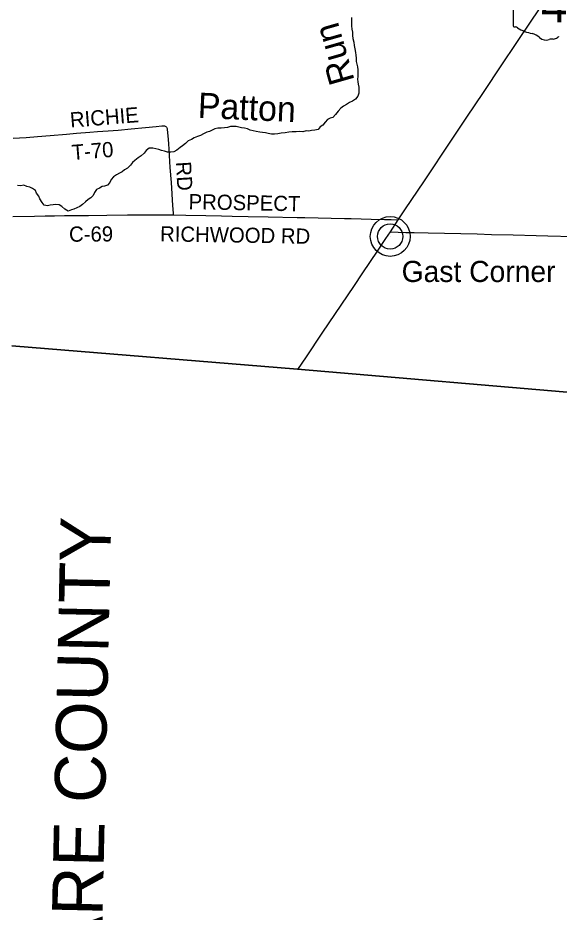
# Model space of a CAD drawing. Extents: x 1584893 to 1934202, y 663575 to 1091909.
# Drawn here: x 1760284 to 1770966, y 879859 to 897514 of the extents above; entities that cross this region are included whole.
import ezdxf

# ---------------------------------------------------------------- set-up
doc = ezdxf.new("R2010")
doc.units = 0
for name, color, linetype in [('GM_X_Adjacent_County', 7, 'Continuous'), ('GM_X_Adjacent_County_Text', 7, 'Continuous'), ('GM_X_County', 7, 'Continuous'), ('GM_X_County_Road', 7, 'Continuous'), ('GM_X_County_Road_Text', 7, 'Continuous'), ('GM_X_Minor_River', 7, 'Continuous'), ('GM_X_Minor_River_Text', 7, 'Continuous'), ('GM_X_State_Route', 7, 'Continuous'), ('GM_X_State_Shield', 7, 'Continuous'), ('GM_X_Township', 7, 'Continuous'), ('GM_X_Township_Road', 7, 'Continuous'), ('GM_X_Township_Road_Text', 7, 'Continuous'), ('GM_X_Unincorporated', 7, 'Continuous'), ('GM_X_Unincorporated_Location', 7, 'Continuous'), ('GM_X_Unincorporated_Text', 7, 'Continuous')]:
    doc.layers.add(name, color=color, linetype=linetype)

msp = doc.modelspace()

# ---------------------------------------------------------------- linework, layer by layer
at = {"layer": 'GM_X_Adjacent_County'}
msp.add_lwpolyline([(1760161, 891042), (1765804, 890577), (1771666, 890080), (1775269, 889747), (1775894, 889674), (1776032, 889658), (1778209, 889456), (1784657, 889014), (1789933, 888711), (1791146, 888682), (1797651, 888237), (1803655, 887971), (1808445, 887685), (1809126, 887642), (1809339, 887629), (1813443, 887429), (1813717, 887422), (1814360, 887388)], dxfattribs=at)
at = {"layer": 'GM_X_County'}
msp.add_lwpolyline([(1814360, 887388), (1813717, 887422), (1813443, 887429), (1809339, 887629), (1809126, 887642), (1808445, 887685), (1803655, 887971), (1797651, 888237), (1791146, 888682), (1789933, 888711), (1784657, 889014), (1778209, 889456), (1776032, 889658), (1775894, 889674), (1775269, 889747), (1771666, 890080), (1765804, 890577), (1760161, 891042)], dxfattribs=at)
at = {"layer": 'GM_X_County_Road'}
for points in [[(1760183, 893594), (1760610, 893601), (1760824, 893604), (1761004, 893607), (1761201, 893610), (1761480, 893612), (1761677, 893614), (1762038, 893618), (1762449, 893623), (1762842, 893625), (1762990, 893627), (1763269, 893626), (1763348, 893624)], [(1763348, 893624), (1763597, 893620), (1763991, 893612), (1764303, 893605), (1764516, 893600), (1764828, 893594), (1765222, 893586), (1765796, 893573), (1765944, 893570), (1766207, 893564), (1766469, 893557), (1766732, 893552), (1766863, 893551), (1767257, 893541), (1767519, 893535), (1767651, 893532), (1767761, 893526), (1767792, 893524)]]:
    msp.add_lwpolyline(points, dxfattribs=at)
at = {"layer": 'GM_X_Minor_River'}
for points in [[(1766870, 897524), (1766867, 897462), (1766865, 897412), (1766866, 897356), (1766873, 897294), (1766886, 897233), (1766887, 897169), (1766896, 897105), (1766915, 897035), (1766924, 896970), (1766935, 896902), (1766944, 896832), (1766951, 896778), (1766961, 896717), (1766960, 896655), (1766971, 896599), (1766984, 896549), (1766993, 896488), (1766991, 896354), (1766989, 896304), (1766992, 896254), (1766999, 896202), (1767010, 896143), (1767015, 896079), (1767016, 896029), (1766996, 895971), (1766947, 895912), (1766890, 895869), (1766828, 895841), (1766772, 895804), (1766711, 895773), (1766659, 895728), (1766608, 895670), (1766553, 895603), (1766502, 895550), (1766444, 895531), (1766394, 895505), (1766347, 895454), (1766303, 895394), (1766252, 895361), (1766209, 895308), (1766147, 895297), (1766081, 895288), (1766029, 895274), (1765971, 895281), (1765907, 895266), (1765847, 895269), (1765774, 895264), (1765696, 895263), (1765630, 895260), (1765556, 895245), (1765482, 895237), (1765412, 895226), (1765350, 895220), (1765290, 895219), (1765226, 895228), (1765168, 895241), (1765112, 895252), (1765061, 895255), (1764989, 895268), (1764929, 895285), (1764868, 895298), (1764814, 895321), (1764754, 895336), (1764699, 895345), (1764645, 895359), (1764593, 895368), (1764539, 895369), (1764481, 895372), (1764421, 895351), (1764359, 895342), (1764293, 895339), (1764231, 895338), (1764173, 895322), (1764121, 895297), (1764066, 895270), (1764016, 895259), (1763950, 895222), (1763888, 895192), (1763831, 895171), (1763763, 895144), (1763709, 895115), (1763643, 895084), (1763592, 895035), (1763535, 894987), (1763485, 894954), (1763420, 894899), (1763362, 894868), (1763302, 894865), (1763238, 894864), (1763178, 894881), (1763121, 894893), (1763063, 894912), (1763003, 894931), (1762944, 894940)], [(1762944, 894940), (1762876, 894941), (1762815, 894894), (1762773, 894843), (1762718, 894787), (1762659, 894748), (1762595, 894697), (1762544, 894660), (1762508, 894604), (1762449, 894545), (1762390, 894512), (1762340, 894472), (1762290, 894445), (1762231, 894416), (1762171, 894377), (1762122, 894321), (1762101, 894263), (1762055, 894212), (1761996, 894189), (1761946, 894182), (1761894, 894154), (1761832, 894127), (1761797, 894066), (1761772, 894010), (1761724, 893959), (1761669, 893931), (1761621, 893880), (1761562, 893829), (1761505, 893789), (1761447, 893762), (1761391, 893739), (1761339, 893726), (1761277, 893699), (1761213, 893734), (1761152, 893787), (1761097, 893826), (1761029, 893827), (1760977, 893826), (1760921, 893818), (1760867, 893803), (1760805, 893816), (1760764, 893871), (1760717, 893942), (1760696, 893992), (1760653, 894055), (1760630, 894109), (1760572, 894142), (1760519, 894169), (1760459, 894188), (1760403, 894213), (1760339, 894200), (1760278, 894203)]]:
    msp.add_lwpolyline(points, dxfattribs=at)
at = {"layer": 'GM_X_State_Route'}
for points in [[(1767638, 893291), (1767792, 893524), (1767924, 893723), (1768306, 894296), (1768843, 895101), (1769144, 895551), (1769472, 896042), (1769837, 896587), (1770121, 897009), (1770440, 897487), (1770724, 897908), (1770750, 897948)], [(1765808, 890573), (1765978, 890825), (1766291, 891289), (1766925, 892230), (1767081, 892462), (1767392, 892926), (1767546, 893160), (1767638, 893291)], [(1767638, 893291), (1767942, 893278), (1768106, 893274), (1768384, 893268), (1769023, 893255), (1769351, 893247), (1769630, 893240), (1770056, 893229), (1770515, 893219), (1770744, 893212), (1771252, 893200)]]:
    msp.add_lwpolyline(points, dxfattribs=at)
at = {"layer": 'GM_X_State_Shield'}
msp.add_line((1770061, 898410), (1770061, 897354), dxfattribs=at)
for centre, radius, start, end in [((1770077, 897351), 16.3, 171.9584, 258.3066), ((1770079, 897460), 124, 267.339, 280.6039), ((1770105, 897293), 44.8, 29.7484, 93.2717), ((1770670, 898242), 1066, 240.4129, 257.1985), ((1770352, 896879), 334, 47.1842, 75.836), ((1770713, 897288), 212, 230.7004, 286.2918), ((1770835, 896922), 174, 85.6951, 111.2099), ((1770851, 897208), 113, 268.777, 315.5493), ((1770953, 897106), 31.8, 65.7517, 132.6484)]:
    msp.add_arc(centre, radius, start, end, dxfattribs=at)
at = {"layer": 'GM_X_Township'}
msp.add_lwpolyline([(1797651, 888237), (1791146, 888682), (1789933, 888711), (1784657, 889014), (1778209, 889456), (1776032, 889658), (1775894, 889674), (1775269, 889747), (1771666, 890080), (1765804, 890577), (1760161, 891042)], dxfattribs=at)
at = {"layer": 'GM_X_Township_Road'}
msp.add_lwpolyline([(1760188, 895137), (1760314, 895145), (1760445, 895155), (1760674, 895172), (1760919, 895193), (1761246, 895221), (1761443, 895235), (1761704, 895257), (1761852, 895268), (1762064, 895284), (1762260, 895300), (1762522, 895325), (1762800, 895349), (1763012, 895370), (1763126, 895382), (1763159, 895383), (1763175, 895382), (1763191, 895378), (1763205, 895370), (1763217, 895359), (1763225, 895345), (1763230, 895329), (1763232, 895313), (1763243, 895182), (1763253, 895034), (1763285, 894560), (1763306, 894265), (1763335, 893807), (1763346, 893659), (1763348, 893624)], dxfattribs=at)
at = {"layer": 'GM_X_Unincorporated'}
for radius in [393, 249]:
    msp.add_circle((1767632, 893199), radius, dxfattribs=at)
at = {"layer": 'GM_X_Unincorporated_Location'}
msp.add_line((1767632, 893199), (1767632, 893199), dxfattribs=at)

# ---------------------------------------------------------------- texts
at = {"layer": 'GM_X_Adjacent_County_Text'}
msp.add_text('DELAWARE COUNTY', height=1000, rotation=88.7495, dxfattribs=at).set_placement((1761832, 874131))
at = {"layer": 'GM_X_County_Road_Text'}
for s, rotation, p in [('PROSPECT', 358.8863, (1763650, 893737)), ('C-69', 0.3436, (1761294, 893094)), ('RICHWOOD RD', 359.0453, (1763088, 893102))]:
    msp.add_text(s, height=300, rotation=rotation, dxfattribs=at).set_placement(p)
at = {"layer": 'GM_X_Minor_River_Text'}
for s, rotation, p in [('Run', 105.9672, (1766932, 896279)), ('Patton', 357.5019, (1763827, 895540))]:
    msp.add_text(s, height=500.1, rotation=rotation, dxfattribs=at).set_placement(p)
at = {"layer": 'GM_X_State_Shield'}
msp.add_text('4', height=696, dxfattribs=at).set_placement((1770609, 897428))
at = {"layer": 'GM_X_Township_Road_Text'}
for s, rotation, p in [('RICHIE', 4.6134, (1761324, 895347)), ('T-70', 4.5863, (1761358, 894706)), ('RD', 273.4565, (1763400, 894670))]:
    msp.add_text(s, height=300, rotation=rotation, dxfattribs=at).set_placement(p)
at = {"layer": 'GM_X_Unincorporated_Text'}
msp.add_text('Gast Corner', height=417, rotation=0, dxfattribs=at).set_placement((1767858, 892299))

doc.saveas('drawing.dxf')
